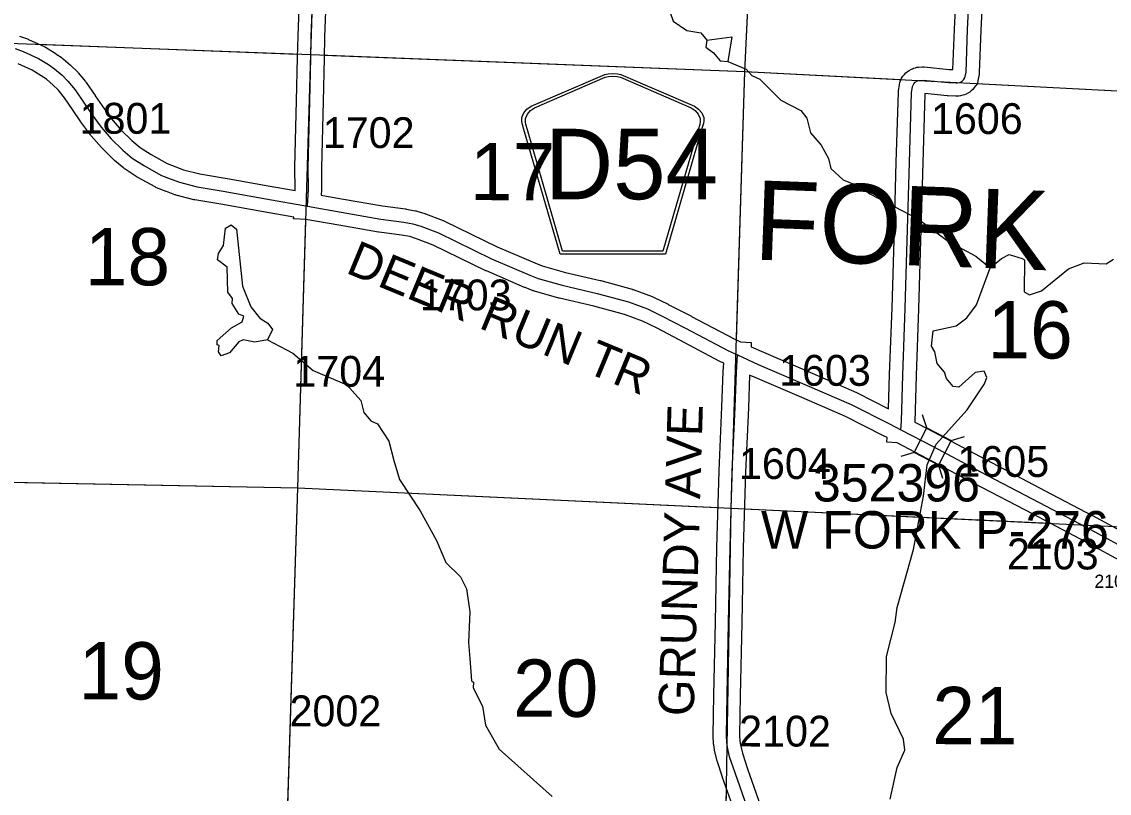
# Model space of a CAD drawing. Extents: x -157.2 to -99.3, y 12.2 to 46.2.
# Drawn here: x -134.532 to -132.064, y 25.06 to 26.811 of the extents above; entities that cross this region are included whole.
import ezdxf

# ---------------------------------------------------------------- set-up
doc = ezdxf.new("R2010")
doc.units = 0
for name, color, linetype in [('tdCoHydroRiver', 7, 'Continuous'), ('tdCoSecRdNmbr', 7, 'Continuous'), ('tdCoSecRdTxt', 7, 'Continuous'), ('tdCoSecRteBand', 7, 'Continuous'), ('tdCoSecRteCL', 7, 'Continuous'), ('tdCoSectLine', 7, 'Continuous'), ('tdCoSectLinePart', 7, 'Continuous'), ('tdCoSectNmbr', 7, 'Continuous'), ('tdCoShieldCoRteHrd', 7, 'Continuous'), ('tdCoStrucSec', 7, 'Continuous'), ('tdCoStrucSecCoName', 7, 'Continuous'), ('tdCoStrucSecFHWANum', 7, 'Continuous'), ('tdCoSurfAsphalt', 7, 'Continuous'), ('tdCoSurfGravel', 7, 'Continuous'), ('tdCoTwpNameTxt', 7, 'Continuous')]:
    doc.layers.add(name, color=color, linetype=linetype)

msp = doc.modelspace()

# ---------------------------------------------------------------- linework, layer by layer
at = {"layer": 'tdCoHydroRiver'}
for points in [[(-133.1789, 26.8874), (-133.1333, 26.8797), (-133.1165, 26.8602), (-133.0727, 26.8479), (-133.0606, 26.8317), (-133.0533, 26.8125), (-133.0223, 26.791), (-132.9909, 26.7854), (-132.9772, 26.7692)], [(-132.9772, 26.7692), (-132.9792, 26.7534), (-132.9623, 26.7403)], [(-132.9772, 26.7692), (-132.9201, 26.7769), (-132.9297, 26.7203)], [(-132.9623, 26.7403), (-132.947, 26.7224), (-132.9297, 26.7203)], [(-132.9297, 26.7203), (-132.8876, 26.7033), (-132.8754, 26.6887), (-132.8567, 26.6802), (-132.8092, 26.633), (-132.7641, 26.6095), (-132.7504, 26.5917), (-132.742, 26.5583), (-132.7175, 26.5307), (-132.7011, 26.5002), (-132.6954, 26.4779), (-132.6678, 26.4518), (-132.6257, 26.4348), (-132.6072, 26.42), (-132.4968, 26.363), (-132.4289, 26.3119), (-132.3667, 26.2785), (-132.3344, 26.2522)], [(-133.9747, 26.0886), (-134.0032, 26.0831), (-134.0299, 26.0886), (-134.0395, 26.0842), (-134.0608, 26.0596), (-134.0799, 26.0523), (-134.0859, 26.0619), (-134.0839, 26.0761), (-134.0886, 26.0778), (-134.0883, 26.0873), (-134.0559, 26.1163), (-134.0318, 26.1298), (-134.0283, 26.1423), (-134.0392, 26.1474), (-134.0543, 26.1715), (-134.0539, 26.1826), (-134.0645, 26.1971), (-134.066, 26.254), (-134.0876, 26.2704), (-134.0856, 26.2846), (-134.074, 26.3032), (-134.0697, 26.3425), (-134.0568, 26.3501), (-134.0445, 26.3402), (-134.031, 26.2103), (-134.0119, 26.1639), (-133.9921, 26.138), (-133.9735, 26.1264), (-133.9629, 26.1119), (-133.9747, 26.0886)], [(-132.3344, 26.2522), (-132.3085, 26.2736), (-132.2909, 26.2825), (-132.2611, 26.2737), (-132.2565, 26.2704), (-132.2571, 26.1978), (-132.2446, 26.1911), (-132.2176, 26.1997), (-132.1561, 26.25), (-132.1209, 26.2632), (-132.0705, 26.2616), (-132.0544, 26.2722)], [(-132.5614, 25.0461), (-132.5451, 25.1183), (-132.5281, 25.1572), (-132.5305, 25.1826), (-132.5588, 25.2403), (-132.57, 25.288), (-132.5691, 25.3701), (-132.5494, 25.4469), (-132.5453, 25.4815), (-132.5082, 25.6131), (-132.4856, 25.734), (-132.4772, 25.8048), (-132.4568, 25.8516), (-132.3866, 25.93), (-132.347, 25.9888), (-132.3418, 26.0029), (-132.3477, 26.0173), (-132.3683, 26.0148), (-132.4056, 25.9811), (-132.4182, 25.9831), (-132.4334, 26.0009), (-132.4378, 26.0153), (-132.4545, 26.0347), (-132.46, 26.0618), (-132.4675, 26.0746), (-132.4634, 26.1092), (-132.4109, 26.1203), (-132.3867, 26.1385), (-132.3653, 26.1679), (-132.3344, 26.2522)], [(-133.9747, 26.0886), (-133.9171, 26.0584), (-133.871, 26.0191), (-133.7946, 25.9868), (-133.7625, 25.9511), (-133.7554, 25.924), (-133.7402, 25.9046), (-133.7246, 25.8978), (-133.6989, 25.8591), (-133.6877, 25.8146), (-133.6747, 25.7715), (-133.6279, 25.7006), (-133.5905, 25.6331), (-133.5698, 25.5836), (-133.5361, 25.551), (-133.5227, 25.5237), (-133.5148, 25.4713), (-133.5184, 25.402), (-133.5148, 25.3655)], [(-133.5148, 25.3655), (-133.5116, 25.3149), (-133.5069, 25.3116), (-133.5073, 25.299), (-133.4865, 25.2573), (-133.4798, 25.2144), (-133.4483, 25.1598), (-133.3284, 25.0519)]]:
    msp.add_lwpolyline(points, dxfattribs=at)
at = {"layer": 'tdCoSecRteBand'}
for points in [[(-133.9119, 26.4275), (-133.9117, 26.4317), (-133.9122, 26.4794), (-133.9122, 26.4799), (-133.9122, 26.4805), (-133.9082, 26.6313), (-133.9061, 26.7296), (-133.905, 26.778), (-133.905, 26.7783), (-133.905, 26.7785), (-133.8947, 27.0499)], [(-133.8347, 27.0477), (-133.8451, 26.7765), (-133.8461, 26.7283), (-133.8483, 26.63), (-133.8483, 26.6299), (-133.8483, 26.6298), (-133.8522, 26.4795), (-133.8517, 26.4314), (-133.8517, 26.4305), (-133.8517, 26.4296), (-133.8524, 26.4169), (-133.8489, 26.4163), (-133.8021, 26.408), (-133.7131, 26.3926), (-133.6614, 26.386), (-133.6606, 26.3859), (-133.6597, 26.3857), (-133.6387, 26.3818), (-133.637, 26.3815), (-133.6353, 26.3809), (-133.6173, 26.3752), (-133.6164, 26.375), (-133.6156, 26.3747), (-133.5754, 26.3594), (-133.5741, 26.3589), (-133.5729, 26.3583), (-133.4532, 26.2999), (-133.3679, 26.2632), (-133.3509, 26.2567), (-133.2977, 26.2415), (-133.2193, 26.2235), (-133.2187, 26.2233), (-133.2181, 26.2232), (-133.1469, 26.2037), (-133.1456, 26.2034), (-133.1445, 26.2029), (-133.1013, 26.1871), (-133.0998, 26.1866), (-133.0984, 26.1859), (-133.0651, 26.1696), (-133.0648, 26.1695), (-133.0646, 26.1693), (-133.012, 26.1422), (-133.0119, 26.1421), (-133.0117, 26.142), (-132.9151, 26.0907), (-132.9006, 26.0841), (-132.8764, 26.0828), (-132.8769, 26.0732), (-132.8487, 26.0604), (-132.738, 26.0129), (-132.7379, 26.0129), (-132.7379, 26.0129), (-132.6375, 25.9692), (-132.6367, 25.9689), (-132.636, 25.9685), (-132.5645, 25.9325)], [(-132.5645, 25.9325), (-132.5623, 26.0098), (-132.5623, 26.0099), (-132.5623, 26.01), (-132.5569, 26.1616), (-132.5522, 26.3151), (-132.5471, 26.4924), (-132.5471, 26.4924), (-132.5471, 26.4924), (-132.5424, 26.6505), (-132.5423, 26.6521), (-132.5421, 26.6536), (-132.5401, 26.6682), (-132.5395, 26.6726), (-132.5377, 26.6767), (-132.535, 26.6826), (-132.5327, 26.6875), (-132.5289, 26.6913), (-132.5252, 26.695), (-132.522, 26.6982), (-132.5179, 26.7004), (-132.5127, 26.7031), (-132.5103, 26.7043), (-132.5078, 26.7051), (-132.5038, 26.7064), (-132.5003, 26.7075), (-132.4966, 26.7077), (-132.4883, 26.7082), (-132.486, 26.7083), (-132.4837, 26.7081), (-132.4269, 26.7027), (-132.4186, 26.7023), (-132.4154, 26.7932), (-132.4154, 26.7934), (-132.4153, 26.7937), (-132.4084, 26.9313)], [(-132.3485, 26.9283), (-132.3554, 26.7909), (-132.3589, 26.6954), (-132.3589, 26.6932), (-132.3593, 26.691), (-132.3618, 26.6777), (-132.3631, 26.6708), (-132.3673, 26.6652), (-132.3703, 26.6612), (-132.3719, 26.6591), (-132.3738, 26.6573), (-132.3775, 26.6538), (-132.3802, 26.6513), (-132.3835, 26.6495), (-132.3884, 26.6468), (-132.392, 26.6448), (-132.3959, 26.6439), (-132.4011, 26.6426), (-132.4052, 26.6416), (-132.4095, 26.6418), (-132.4126, 26.642), (-132.4304, 26.6428), (-132.4311, 26.6429), (-132.4319, 26.6429), (-132.4824, 26.6477), (-132.4824, 26.6471), (-132.4871, 26.4907), (-132.4923, 26.3134), (-132.4923, 26.3133), (-132.4923, 26.3133), (-132.4969, 26.1597), (-132.4969, 26.1596), (-132.497, 26.1595), (-132.5024, 26.008), (-132.5053, 25.903), (-132.5053, 25.9024), (-132.5054, 25.9019), (-132.4962, 25.8971), (-132.4497, 25.8729), (-132.4496, 25.8728), (-132.4495, 25.8728), (-132.3423, 25.8161), (-132.2089, 25.7461), (-132.2089, 25.7461), (-132.2089, 25.7461), (-132.1026, 25.6901), (-132.1024, 25.69), (-132.1022, 25.6899), (-131.9847, 25.6261)], [(-134.5373, 26.7781), (-134.5193, 26.7717), (-134.518, 26.7712), (-134.5168, 26.7707), (-134.4815, 26.7544), (-134.48, 26.7537), (-134.4786, 26.7528), (-134.4561, 26.7393), (-134.4553, 26.7388), (-134.4545, 26.7382), (-134.4407, 26.7286), (-134.4395, 26.7277), (-134.4383, 26.7268), (-134.4213, 26.7122), (-134.4206, 26.7116), (-134.42, 26.711), (-134.4064, 26.6979), (-134.4051, 26.6966), (-134.4039, 26.6952), (-134.3876, 26.6749), (-134.3869, 26.674), (-134.3862, 26.6731), (-134.3658, 26.6433), (-134.3657, 26.6431), (-134.3656, 26.643), (-134.3499, 26.6196), (-134.3284, 26.5903), (-134.307, 26.5657), (-134.2826, 26.5415), (-134.2634, 26.5257), (-134.2384, 26.5092), (-134.2024, 26.4892), (-134.1824, 26.4814), (-134.1652, 26.4749), (-134.128, 26.4653), (-134.0704, 26.4556), (-134.0702, 26.4556), (-134.0701, 26.4556), (-133.9729, 26.4383), (-133.9119, 26.4275)], [(-132.8965, 24.9684), (-132.9413, 25.0955), (-132.9414, 25.0957), (-132.9415, 25.096), (-132.9538, 25.133), (-132.9543, 25.1343), (-132.9546, 25.1357), (-132.9595, 25.1572), (-132.9598, 25.1581), (-132.9599, 25.1591), (-132.9616, 25.1697), (-132.9619, 25.1714), (-132.962, 25.1731), (-132.9627, 25.1892), (-132.9628, 25.1901), (-132.9628, 25.191), (-132.9613, 25.2828), (-132.9613, 25.2828), (-132.9613, 25.2829), (-132.9578, 25.4478), (-132.9546, 25.6172), (-132.9546, 25.6174), (-132.9546, 25.6176), (-132.9494, 25.7907), (-132.9494, 25.7909), (-132.9494, 25.7912), (-132.9428, 25.937), (-132.9398, 26.0165), (-132.9398, 26.0168), (-132.9398, 26.017), (-132.9388, 26.0356), (-132.9476, 26.0396), (-132.9474, 26.0399), (-133.0397, 26.089), (-133.0918, 26.1159), (-133.1234, 26.1313), (-133.1639, 26.1461), (-133.2334, 26.1651), (-133.3119, 26.1832), (-133.3127, 26.1834), (-133.3134, 26.1836), (-133.3687, 26.1994), (-133.3699, 26.1998), (-133.3711, 26.2002), (-133.3899, 26.2074), (-133.3905, 26.2076), (-133.391, 26.2079), (-133.4776, 26.2451), (-133.4782, 26.2454), (-133.4789, 26.2457), (-133.598, 26.3038), (-133.6361, 26.3183), (-133.6516, 26.3232), (-133.6699, 26.3266), (-133.7213, 26.3331), (-133.722, 26.3332), (-133.7226, 26.3333), (-133.8124, 26.3489), (-133.8125, 26.3489), (-133.8125, 26.3489), (-133.8871, 26.3621), (-133.9151, 26.3635), (-133.915, 26.3671), (-133.9834, 26.3792), (-133.9834, 26.3792), (-133.9834, 26.3792), (-134.0804, 26.3965), (-134.1392, 26.4063), (-134.1405, 26.4065), (-134.1418, 26.4069), (-134.1818, 26.4172), (-134.1833, 26.4176), (-134.1848, 26.4182), (-134.2038, 26.4253), (-134.204, 26.4254), (-134.2042, 26.4255), (-134.2262, 26.4341), (-134.228, 26.4348), (-134.2297, 26.4358), (-134.2684, 26.4573), (-134.2694, 26.4578), (-134.2704, 26.4584), (-134.2977, 26.4764), (-134.2991, 26.4773), (-134.3004, 26.4784), (-134.3218, 26.4961), (-134.3229, 26.497), (-134.3238, 26.4979), (-134.35, 26.5238), (-134.3508, 26.5246), (-134.3515, 26.5255), (-134.3744, 26.5519), (-134.3752, 26.5528), (-134.376, 26.5538), (-134.3986, 26.5846), (-134.399, 26.5851), (-134.3994, 26.5857), (-134.4153, 26.6094), (-134.4351, 26.6382), (-134.4494, 26.6561), (-134.461, 26.6672), (-134.4762, 26.6802), (-134.488, 26.6884), (-134.5082, 26.7006), (-134.5407, 26.7156)], [(-132.0134, 25.5734), (-132.1307, 25.6371), (-132.2368, 25.693), (-132.3702, 25.763), (-132.3702, 25.763), (-132.3703, 25.763), (-132.4775, 25.8197), (-132.545, 25.8549), (-132.5687, 25.8565), (-132.568, 25.8669), (-132.5761, 25.8711), (-132.6622, 25.9145), (-132.7617, 25.9578), (-132.8726, 26.0054), (-132.8729, 26.0055), (-132.8733, 26.0057), (-132.8801, 26.0088), (-132.8828, 25.9347), (-132.8828, 25.9345), (-132.8828, 25.9344), (-132.8895, 25.7887), (-132.8946, 25.6159), (-132.8978, 25.4467), (-132.8978, 25.4467), (-132.8978, 25.4466), (-132.9013, 25.2817), (-132.9028, 25.191), (-132.9021, 25.1776), (-132.9008, 25.1697), (-132.8965, 25.1506), (-132.8847, 25.1152), (-132.8399, 24.9882)]]:
    msp.add_lwpolyline(points, dxfattribs=at)
at = {"layer": 'tdCoSecRteCL'}
for points in [[(-133.8837, 26.392), (-133.8817, 26.4311), (-133.8822, 26.4797), (-133.8782, 26.6306), (-133.8761, 26.729), (-133.875, 26.7774), (-133.8647, 27.0489), (-133.8593, 27.2385), (-133.8511, 27.4358), (-133.8442, 27.6471), (-133.8436, 27.7293)], [(-132.5367, 25.8844), (-132.5353, 25.9039), (-132.5324, 26.0089), (-132.5269, 26.1606), (-132.5222, 26.3142), (-132.5171, 26.4915), (-132.5124, 26.6496), (-132.5104, 26.6642), (-132.5077, 26.6701), (-132.504, 26.6738), (-132.4988, 26.6765), (-132.4949, 26.6777), (-132.4865, 26.6782), (-132.429, 26.6728), (-132.4112, 26.672), (-132.4081, 26.6718), (-132.4029, 26.673), (-132.398, 26.6758), (-132.3943, 26.6792), (-132.3913, 26.6832), (-132.3888, 26.6965), (-132.3854, 26.7922), (-132.3785, 26.9298)], [(-134.5474, 26.7498), (-134.5293, 26.7434), (-134.4941, 26.7271), (-134.4716, 26.7136), (-134.4578, 26.704), (-134.4408, 26.6894), (-134.4273, 26.6763), (-134.411, 26.6561), (-134.3905, 26.6263), (-134.3745, 26.6024), (-134.3518, 26.5715), (-134.3289, 26.5451), (-134.3027, 26.5193), (-134.2813, 26.5015), (-134.2539, 26.4835), (-134.2152, 26.462), (-134.1932, 26.4534), (-134.1742, 26.4463), (-134.1343, 26.4359), (-134.0753, 26.426), (-133.9782, 26.4088), (-133.8837, 26.392)], [(-133.8837, 26.392), (-133.8073, 26.3784), (-133.7175, 26.3629), (-133.6652, 26.3562), (-133.6443, 26.3523), (-133.6263, 26.3466), (-133.5861, 26.3313), (-133.4657, 26.2726), (-133.3792, 26.2354), (-133.3604, 26.2283), (-133.3052, 26.2125), (-133.226, 26.1942), (-133.1548, 26.1747), (-133.1116, 26.159), (-133.0783, 26.1427), (-133.0258, 26.1156), (-132.9284, 26.0638), (-132.9079, 26.0544)], [(-132.8659, 24.7115), (-132.8516, 24.7289), (-132.8388, 24.7501), (-132.8324, 24.7664), (-132.8292, 24.7777), (-132.8277, 24.7905), (-132.8272, 24.813), (-132.8282, 24.8307), (-132.8309, 24.8566), (-132.8354, 24.8813), (-132.8442, 24.9079), (-132.8682, 24.9782), (-132.913, 25.1055), (-132.9254, 25.1424), (-132.9303, 25.1639), (-132.932, 25.1745), (-132.9328, 25.1905), (-132.9313, 25.2823), (-132.9278, 25.4473), (-132.9246, 25.6167), (-132.9195, 25.7898), (-132.9128, 25.9358), (-132.9098, 26.0154), (-132.9079, 26.0544)], [(-132.9079, 26.0544), (-132.8608, 26.0329), (-132.7498, 25.9854), (-132.6495, 25.9417), (-132.5624, 25.8978), (-132.5367, 25.8844)], [(-132.5367, 25.8844), (-132.4635, 25.8463), (-132.3563, 25.7895), (-132.2228, 25.7195), (-132.1165, 25.6635), (-131.999, 25.5997)]]:
    msp.add_lwpolyline(points, dxfattribs=at)
at = {"layer": 'tdCoSectLine'}
for points in [[(-133.8763, 26.7364), (-133.844, 27.7293)], [(-132.8909, 26.6982), (-132.843, 27.6945)], [(-134.8314, 26.7672), (-134.6227, 26.7646), (-133.8763, 26.7364)], [(-133.9054, 25.7529), (-133.8763, 26.7364)], [(-133.8763, 26.7364), (-132.8909, 26.6982)], [(-132.9223, 25.7067), (-132.8909, 26.6982)], [(-132.8909, 26.6982), (-131.8988, 26.6467)], [(-134.8649, 25.7715), (-133.9054, 25.7529)], [(-133.9368, 24.7668), (-133.9054, 25.7529)], [(-133.9054, 25.7529), (-132.9223, 25.7067)], [(-132.9385, 24.7156), (-132.9223, 25.7067)], [(-132.9223, 25.7067), (-131.9229, 25.6592)]]:
    msp.add_lwpolyline(points, dxfattribs=at)
at = {"layer": 'tdCoSectLinePart'}
for points in [[(-132.8909, 26.6982), (-132.8445, 27.6646)], [(-134.4949, 26.7598), (-133.9064, 26.7375)], [(-133.8464, 26.7352), (-132.8909, 26.6982)], [(-132.9102, 26.0883), (-132.8909, 26.6982)], [(-132.8909, 26.6982), (-132.5363, 26.6798)], [(-132.3649, 26.6709), (-131.9294, 26.6483)], [(-133.9054, 25.7529), (-133.8874, 26.3622)], [(-134.8354, 25.7709), (-133.9054, 25.7529)], [(-133.9358, 24.7981), (-133.9054, 25.7529)], [(-133.9054, 25.7529), (-132.9523, 25.7081)], [(-132.8924, 25.7052), (-132.1979, 25.6723)], [(-132.938, 24.7453), (-132.9327, 25.0706)]]:
    msp.add_lwpolyline(points, dxfattribs=at)
at = {"layer": 'tdCoShieldCoRteHrd'}
for points in [[(-133.3104, 26.2836), (-133.3924, 26.5665), (-133.3962, 26.5797), (-133.397, 26.5856), (-133.397, 26.5934), (-133.3927, 26.6037), (-133.3854, 26.6122), (-133.3759, 26.6189), (-133.2086, 26.6912), (-133.2011, 26.6928), (-133.1907, 26.6937), (-133.1802, 26.6928), (-133.1727, 26.6912), (-133.0054, 26.6189), (-132.9959, 26.6122), (-132.9886, 26.6037), (-132.9843, 26.5934), (-132.9843, 26.5856), (-132.9851, 26.5797), (-132.989, 26.5665), (-133.0709, 26.2836)], [(-133.3046, 26.29), (-133.3843, 26.5652), (-133.388, 26.5779), (-133.3887, 26.5835), (-133.3887, 26.591), (-133.3846, 26.6009), (-133.3777, 26.6091), (-133.3685, 26.6155), (-133.2079, 26.6849), (-133.2007, 26.6865), (-133.1907, 26.6874), (-133.1806, 26.6865), (-133.1734, 26.6849), (-133.0128, 26.6155), (-133.0037, 26.6091), (-132.9967, 26.6009), (-132.9926, 26.591), (-132.9926, 26.5835), (-132.9933, 26.5779), (-132.997, 26.5652), (-133.0768, 26.29)]]:
    msp.add_lwpolyline(points, close=True, dxfattribs=at)
at = {"layer": 'tdCoStrucSec'}
for p, q in [((-132.478, 25.8889), (-132.4874, 25.9188)), ((-132.4225, 25.86), (-132.3926, 25.8694)), ((-132.5069, 25.8334), (-132.5368, 25.824)), ((-132.4514, 25.8045), (-132.442, 25.7746))]:
    msp.add_line(p, q, dxfattribs=at)
msp.add_lwpolyline([(-132.478, 25.8889), (-132.4225, 25.86), (-132.4514, 25.8045), (-132.5069, 25.8334)], close=True, dxfattribs=at)
at = {"layer": 'tdCoSurfAsphalt'}
for points in [[(-134.5474, 26.7498), (-134.5293, 26.7434), (-134.4941, 26.7271), (-134.4716, 26.7136), (-134.4578, 26.704), (-134.4408, 26.6894), (-134.4273, 26.6763), (-134.411, 26.6561), (-134.3905, 26.6263), (-134.3745, 26.6024), (-134.3518, 26.5715), (-134.3289, 26.5451), (-134.3027, 26.5193), (-134.2813, 26.5015), (-134.2539, 26.4835), (-134.2152, 26.462), (-134.1932, 26.4534), (-134.1742, 26.4463), (-134.1343, 26.4359), (-134.0753, 26.426), (-133.9782, 26.4088), (-133.8837, 26.392), (-133.8073, 26.3784), (-133.7175, 26.3629), (-133.6652, 26.3562), (-133.6443, 26.3523), (-133.6263, 26.3466), (-133.5861, 26.3313), (-133.4657, 26.2726), (-133.3792, 26.2354), (-133.3604, 26.2283), (-133.3052, 26.2125), (-133.226, 26.1942), (-133.1548, 26.1747), (-133.1116, 26.159), (-133.0783, 26.1427), (-133.0258, 26.1156), (-132.9284, 26.0638), (-132.9079, 26.0544), (-132.9079, 26.0544)], [(-132.9079, 26.0544), (-132.8608, 26.0329), (-132.7498, 25.9854), (-132.6495, 25.9417), (-132.5624, 25.8978), (-132.5367, 25.8844), (-132.5367, 25.8844)], [(-132.5367, 25.8844), (-132.4635, 25.8463), (-132.3563, 25.7895), (-132.2228, 25.7195), (-132.1165, 25.6635), (-131.999, 25.5997), (-131.9785, 25.5886), (-131.9254, 25.56), (-131.9254, 25.56)]]:
    msp.add_lwpolyline(points, dxfattribs=at)
at = {"layer": 'tdCoSurfGravel'}
for points in [[(-133.8837, 26.392), (-133.8817, 26.4311), (-133.8822, 26.4797), (-133.8782, 26.6306), (-133.8761, 26.729), (-133.875, 26.7774), (-133.8647, 27.0489), (-133.8593, 27.2385), (-133.8511, 27.4358), (-133.8442, 27.6471), (-133.8436, 27.7293), (-133.8435, 27.7468), (-133.8398, 27.8284), (-133.8383, 27.9273), (-133.8368, 27.9847), (-133.8329, 28.1068), (-133.8321, 28.1507), (-133.8292, 28.2634), (-133.8277, 28.313), (-133.8233, 28.4752), (-133.8198, 28.6069), (-133.8186, 28.6444), (-133.8171, 28.674)], [(-132.4112, 26.672), (-132.4081, 26.6718), (-132.4029, 26.673), (-132.398, 26.6758), (-132.3943, 26.6792), (-132.3913, 26.6832), (-132.3888, 26.6965), (-132.3854, 26.7922), (-132.3785, 26.9298), (-132.3698, 27.1039), (-132.3622, 27.2775), (-132.3555, 27.4346), (-132.3467, 27.5978), (-132.3447, 27.6702)], [(-132.5367, 25.8844), (-132.5353, 25.9039), (-132.5324, 26.0089), (-132.5269, 26.1606), (-132.5222, 26.3142), (-132.5171, 26.4915), (-132.5124, 26.6496), (-132.5104, 26.6642), (-132.5077, 26.6701), (-132.504, 26.6738), (-132.4988, 26.6765), (-132.4949, 26.6777), (-132.4865, 26.6782), (-132.429, 26.6728), (-132.4112, 26.672)], [(-132.8682, 24.9782), (-132.913, 25.1055), (-132.9254, 25.1424), (-132.9303, 25.1639), (-132.932, 25.1745), (-132.9328, 25.1905), (-132.9313, 25.2823), (-132.9278, 25.4473), (-132.9246, 25.6167), (-132.9195, 25.7898), (-132.9128, 25.9358), (-132.9098, 26.0154), (-132.9079, 26.0544)]]:
    msp.add_lwpolyline(points, dxfattribs=at)

# ---------------------------------------------------------------- texts
at = {"layer": 'tdCoSecRdNmbr'}
for s, height, rotation, p in [('1801', 0.07, 359.8979, (-134.4009, 26.5568)), ('1606', 0.07, 359.8994, (-132.4685, 26.5562)), ('1702', 0.07, 359.8983, (-133.849, 26.5243)), ('1703', 0.07, 359.8985, (-133.6288, 26.1559)), ('1704', 0.07, 359.8897, (-133.9158, 25.9825)), ('1603', 0.07, 359.8992, (-132.8133, 25.9847)), ('1604', 0.07, 359.8991, (-132.9043, 25.7731)), ('1605', 0.07, 359.8995, (-132.4085, 25.7779)), ('2103', 0.07, 359.8996, (-132.2961, 25.5679)), ('2104', 0.03, 359.8997, (-132.0975, 25.5258)), ('2002', 0.07, 359.8897, (-133.9244, 25.2117)), ('2102', 0.07, 359.8991, (-132.9039, 25.1657))]:
    msp.add_text(s, height=height, rotation=rotation, dxfattribs=at).set_placement(p)
at = {"layer": 'tdCoSecRdTxt'}
for s, rotation, p in [('DEER RUN TR', 337.4897, (-133.7993, 26.2419)), ('GRUNDY AVE', 88.2892, (-133.0072, 25.2337))]:
    msp.add_text(s, height=0.08, rotation=rotation, dxfattribs=at).set_placement(p)
at = {"layer": 'tdCoSectNmbr'}
for s, rotation, p in [('17', 359.8987, (-133.515, 26.4059)), ('18', 359.8979, (-134.389, 26.2128)), ('16', 359.8994, (-132.3402, 26.0467)), ('19', 359.8979, (-134.4032, 25.2726)), ('20', 359.8987, (-133.4172, 25.2332)), ('21', 359.8994, (-132.4655, 25.171))]:
    msp.add_text(s, height=0.13, rotation=rotation, dxfattribs=at).set_placement(p)
at = {"layer": 'tdCoShieldCoRteHrd'}
msp.add_text('D54', height=0.16, dxfattribs=at).set_placement((-133.3444, 26.4079))
at = {"layer": 'tdCoStrucSecCoName'}
msp.add_text('W FORK P-276', height=0.085, dxfattribs=at).set_placement((-132.8542, 25.615))
at = {"layer": 'tdCoStrucSecFHWANum'}
msp.add_text('352396', height=0.085, dxfattribs=at).set_placement((-132.7364, 25.7218))
at = {"layer": 'tdCoTwpNameTxt'}
msp.add_text('FORK', height=0.18, rotation=357.8992, dxfattribs=at).set_placement((-132.8719, 26.2711))

doc.saveas('drawing.dxf')
